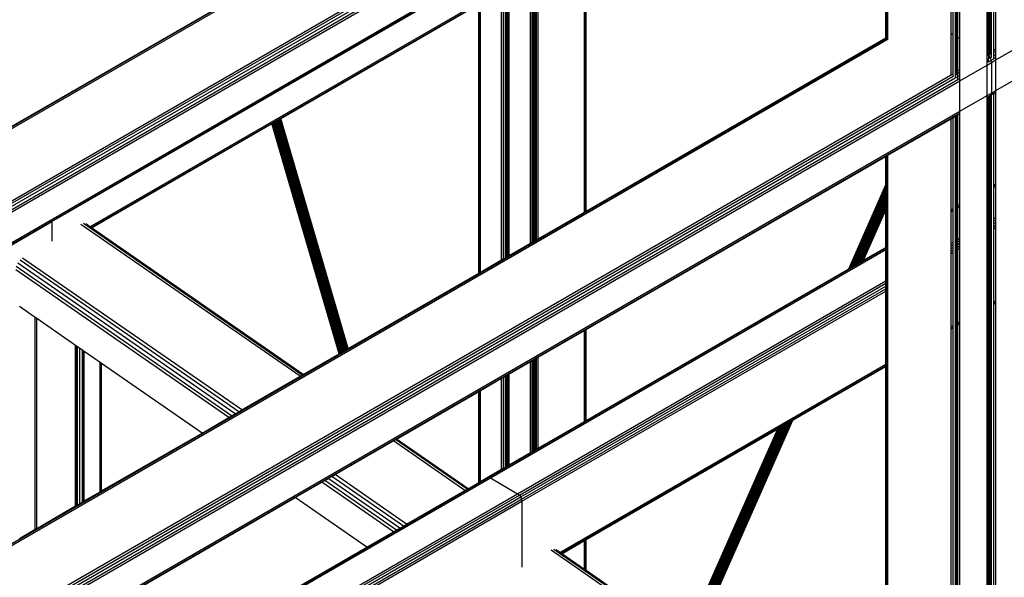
# Model space of a CAD drawing. Header units: millimetres. Extents: x 10 to 1250, y -62 to 528.
# Tile 742 of 909: x 623.533 to 624.691, y 518.783 to 519.438. Entities that reach past the tile are written whole.
import ezdxf

# ---------------------------------------------------------------- set-up
doc = ezdxf.new("R2010")
doc.units = ezdxf.units.MM
doc.header["$LTSCALE"] = 0.05

msp = doc.modelspace()

# ---------------------------------------------------------------- linework, layer by layer
at = {"color": 8}
for p, q in [((621.8351, 518.3376), (624.595, 519.931)), ((621.8373, 518.3368), (624.5972, 519.9302)), ((621.9108, 518.2944), (624.6706, 519.8878)), ((621.913, 518.2927), (624.6728, 519.8861)), ((621.9148, 518.2902), (624.6747, 519.8836)), ((621.9161, 518.2873), (624.6759, 519.8807)), ((621.9165, 518.2846), (624.6763, 519.878)), ((624.6712, 519.3851), (624.6712, 519.8391)), ((621.9538, 518.2702), (624.6391, 519.8206)), ((621.9553, 518.2691), (624.6367, 519.8172)), ((623.5707, 519.201), (624.5521, 519.7676)), ((623.6156, 519.195), (624.5521, 519.7357)), ((623.617, 519.194), (624.5521, 519.7339)), ((624.5521, 519.417), (624.5521, 519.6882)), ((624.5526, 519.4174), (624.5526, 519.6879)), ((624.5542, 519.4183), (624.5542, 519.687)), ((624.1975, 519.2123), (624.1975, 519.5285)), ((624.1989, 519.2131), (624.1989, 519.5293)), ((624.1994, 519.2134), (624.1994, 519.5296)), ((624.1338, 519.1756), (624.1338, 519.4918)), ((624.1359, 519.1768), (624.1359, 519.493)), ((624.1361, 519.1769), (624.1361, 519.4931)), ((624.1364, 519.177), (624.1364, 519.4933)), ((624.1366, 519.1771), (624.1366, 519.4934)), ((624.1371, 519.1775), (624.1371, 519.4937)), ((624.1384, 519.1782), (624.1384, 519.4944)), ((624.1386, 519.1783), (624.1386, 519.4946)), ((624.1396, 519.1789), (624.1396, 519.4951)), ((624.1406, 519.1795), (624.1406, 519.4957)), ((624.1408, 519.1796), (624.1408, 519.4958)), ((624.1429, 519.1808), (624.1429, 519.497)), ((624.6791, 519.4028), (624.6791, 519.4877)), ((624.6815, 519.4042), (624.6815, 519.489)), ((624.1067, 519.1599), (624.1067, 519.4761)), ((624.1069, 519.16), (624.1069, 519.4762)), ((624.1071, 519.1601), (624.1071, 519.4763)), ((624.1075, 519.1604), (624.1075, 519.4766)), ((624.1089, 519.1612), (624.1089, 519.4774)), ((624.6728, 519.3991), (624.6728, 519.484)), ((624.6733, 519.3995), (624.6733, 519.4843)), ((624.6735, 519.3996), (624.6735, 519.4844)), ((624.6737, 519.3997), (624.6737, 519.4846)), ((624.6749, 519.4004), (624.6749, 519.4852)), ((624.6763, 519.4012), (624.6763, 519.4861)), ((623.4808, 519.2884), (623.7862, 519.4647)), ((624.0999, 519.156), (624.0999, 519.4722)), ((624.102, 519.1572), (624.102, 519.4734)), ((624.1044, 519.1586), (624.1044, 519.4748)), ((624.1056, 519.1593), (624.1056, 519.4755)), ((624.6391, 519.4162), (624.6391, 519.4645)), ((623.8403, 519.3223), (624.0731, 519.4567)), ((624.0731, 519.1405), (624.0731, 519.4567)), ((624.0736, 519.1408), (624.0736, 519.457)), ((624.075, 519.1416), (624.075, 519.4578)), ((624.6287, 519.4221), (624.6287, 519.4586)), ((624.6311, 519.4207), (624.6311, 519.4599)), ((624.6339, 519.4191), (624.6339, 519.4616)), ((624.6353, 519.4183), (624.6353, 519.4624)), ((624.6365, 519.463), (624.6365, 519.4176)), ((624.6367, 519.4175), (624.6367, 519.4632)), ((624.5526, 519.4174), (624.5542, 519.4183)), ((624.5542, 519.4176), (624.5542, 519.4183)), ((624.6287, 519.4221), (624.6311, 519.4207)), ((624.6287, 519.3737), (624.6287, 519.4221)), ((624.6311, 519.3751), (624.6311, 519.4207)), ((624.6339, 519.4191), (624.6353, 519.4183)), ((624.6339, 519.3767), (624.6339, 519.4191)), ((624.6353, 519.4183), (624.6365, 519.4176)), ((624.6353, 519.3775), (624.6353, 519.4183)), ((621.9559, 517.9174), (624.5542, 519.4176)), ((621.9559, 517.9154), (624.5547, 519.4159)), ((624.1994, 519.2134), (624.5521, 519.417)), ((624.5521, 519.417), (624.5526, 519.4174)), ((624.5526, 519.4168), (624.5526, 519.4174)), ((624.5542, 519.416), (624.5542, 519.4176)), ((624.6365, 519.4176), (624.6367, 519.4175)), ((624.6365, 519.4176), (624.6365, 519.3782)), ((624.6367, 519.4175), (624.6391, 519.4162)), ((624.6367, 519.3783), (624.6367, 519.4175)), ((624.6391, 519.3797), (624.6391, 519.4162)), ((624.6815, 519.3911), (624.7136, 519.4096)), ((624.6728, 519.3991), (624.6733, 519.3995)), ((624.6728, 519.3962), (624.6728, 519.3991)), ((624.6728, 519.3962), (624.6733, 519.3965)), ((624.6728, 519.3962), (624.6728, 519.3962)), ((624.6728, 519.3961), (624.6728, 519.3962)), ((624.6728, 519.3962), (624.6733, 519.3955)), ((624.6728, 519.3961), (624.6728, 519.3962)), ((624.6728, 519.3961), (624.6728, 519.3926)), ((624.6733, 519.3995), (624.6735, 519.3996)), ((624.6733, 519.3965), (624.6733, 519.3995)), ((624.6733, 519.3965), (624.6735, 519.3966)), ((624.6733, 519.3955), (624.6733, 519.3965)), ((624.6733, 519.3955), (624.6747, 519.3937)), ((624.6733, 519.3929), (624.6733, 519.3955)), ((624.6735, 519.3996), (624.6737, 519.3997)), ((624.6735, 519.3966), (624.6735, 519.3996)), ((624.6735, 519.3966), (624.6763, 519.3982)), ((624.6735, 519.3959), (624.6735, 519.3966)), ((624.6737, 519.3997), (624.6749, 519.4004)), ((624.6737, 519.399), (624.6737, 519.3997)), ((624.6747, 519.3937), (624.6763, 519.3946)), ((624.6749, 519.4004), (624.6763, 519.4012)), ((624.6749, 519.3983), (624.6749, 519.4004)), ((624.6763, 519.3982), (624.6763, 519.4012)), ((624.6763, 519.3946), (624.6763, 519.3982)), ((624.6763, 519.3942), (624.6763, 519.3946)), ((624.6791, 519.4028), (624.6815, 519.4042)), ((624.6791, 519.3998), (624.6791, 519.4028)), ((624.6791, 519.3998), (624.6815, 519.4012)), ((624.6791, 519.3962), (624.6791, 519.3998)), ((624.6791, 519.3962), (624.6815, 519.3976)), ((624.6791, 519.3927), (624.6791, 519.3962)), ((624.6815, 519.4012), (624.6815, 519.4042)), ((624.6815, 519.3976), (624.6815, 519.4012)), ((624.6815, 519.3941), (624.6815, 519.3976)), ((624.6391, 519.3666), (624.6712, 519.3851)), ((624.6712, 519.3851), (624.6763, 519.3881)), ((624.6712, 519.3492), (624.6712, 519.3851)), ((624.6728, 519.3926), (624.6733, 519.3929)), ((624.6728, 519.389), (624.6728, 519.3926)), ((624.6728, 519.389), (624.6759, 519.3908)), ((624.6728, 519.3887), (624.6728, 519.389)), ((624.6733, 519.3929), (624.6747, 519.3937)), ((624.6733, 519.3925), (624.6733, 519.3929)), ((624.6747, 519.3937), (624.6759, 519.3908)), ((624.6759, 519.3908), (624.679, 519.3926)), ((624.6759, 519.3908), (624.6763, 519.3881)), ((624.6763, 519.3881), (624.6815, 519.3911)), ((624.6763, 519.3881), (624.6763, 519.3522)), ((624.6791, 519.3927), (624.6815, 519.3941)), ((624.6791, 519.3924), (624.6791, 519.3927)), ((624.6815, 519.3911), (624.6815, 519.3941)), ((624.6815, 519.3552), (624.6815, 519.3911)), ((621.9559, 517.8306), (624.6282, 519.3734)), ((621.9559, 517.8276), (624.6311, 519.3721)), ((624.6287, 519.3737), (624.6311, 519.3751)), ((624.6287, 519.373), (624.6287, 519.3737)), ((624.6311, 519.3721), (624.6311, 519.3751)), ((624.6311, 519.3715), (624.6311, 519.3721)), ((624.6339, 519.3767), (624.6353, 519.3775)), ((624.6339, 519.3737), (624.6339, 519.3767)), ((624.6339, 519.3737), (624.6353, 519.3745)), ((624.6339, 519.3701), (624.6339, 519.3737)), ((624.6339, 519.3701), (624.6367, 519.3718)), ((624.6353, 519.3775), (624.6365, 519.3782)), ((624.6353, 519.3745), (624.6353, 519.3775)), ((624.6353, 519.3745), (624.6365, 519.3752)), ((624.6353, 519.3731), (624.6353, 519.3745)), ((624.6365, 519.3782), (624.6367, 519.3783)), ((624.6365, 519.3782), (624.6365, 519.3752)), ((624.6365, 519.3752), (624.6367, 519.3753)), ((624.6365, 519.3752), (624.6365, 519.3734)), ((624.6367, 519.3783), (624.6391, 519.3797)), ((624.6367, 519.3753), (624.6367, 519.3783)), ((624.6367, 519.3753), (624.6391, 519.3767)), ((624.6367, 519.3718), (624.6367, 519.3753)), ((624.6367, 519.3718), (624.6391, 519.3731)), ((624.6367, 519.3682), (624.6367, 519.3718)), ((624.6391, 519.3767), (624.6391, 519.3797)), ((624.6391, 519.3731), (624.6391, 519.3767)), ((624.6391, 519.3696), (624.6391, 519.3731)), ((624.6815, 519.3552), (624.7136, 519.3737)), ((621.9538, 517.8162), (624.6391, 519.3666)), ((621.9553, 517.8201), (624.6367, 519.3682)), ((621.9559, 517.824), (624.6336, 519.37)), ((624.6339, 519.3697), (624.6339, 519.3701)), ((624.6367, 519.3682), (624.6391, 519.3696)), ((624.6367, 519.3679), (624.6367, 519.3682)), ((624.6391, 519.3666), (624.6391, 519.3696)), ((624.6391, 519.3307), (624.6391, 519.3666)), ((624.6391, 519.3307), (624.6712, 519.3492)), ((624.6712, 519.3492), (624.6763, 519.3522)), ((624.6712, 518.409), (624.6712, 519.3492)), ((624.6728, 519.3481), (624.6759, 519.35)), ((624.6728, 519.3481), (624.6728, 519.3483)), ((624.6737, 519.348), (624.6747, 519.3485)), ((624.6759, 519.35), (624.6747, 519.3485)), ((624.6747, 519.3485), (624.6749, 519.3487)), ((624.6749, 519.3487), (624.6763, 519.3495)), ((624.6749, 519.2417), (624.6749, 519.3487)), ((624.6763, 519.3522), (624.6759, 519.35)), ((624.6759, 519.35), (624.679, 519.3518)), ((624.6763, 519.3522), (624.6815, 519.3552)), ((624.6763, 519.3495), (624.6763, 519.3496)), ((624.6763, 519.2425), (624.6763, 519.3495)), ((624.6791, 519.3518), (624.6815, 519.3532)), ((624.6791, 519.3511), (624.6815, 519.3525)), ((624.6791, 519.3518), (624.6791, 519.352)), ((624.6791, 519.3511), (624.6791, 519.3518)), ((624.6791, 519.2441), (624.6791, 519.3511)), ((624.6815, 519.3532), (624.6815, 519.3552)), ((624.6815, 519.3525), (624.6815, 519.3532)), ((624.6815, 519.2455), (624.6815, 519.3525)), ((624.6728, 519.3474), (624.6728, 519.3481)), ((624.6728, 519.3474), (624.6733, 519.3477)), ((624.6728, 519.2404), (624.6728, 519.3474)), ((624.6733, 519.3477), (624.6735, 519.3479)), ((624.6733, 519.3477), (624.6733, 519.3478)), ((624.6733, 519.2407), (624.6733, 519.3477)), ((624.6735, 519.3479), (624.6737, 519.348)), ((624.6735, 519.2409), (624.6735, 519.3479)), ((624.6737, 519.241), (624.6737, 519.348)), ((621.9538, 517.7803), (624.6391, 519.3307)), ((621.9553, 517.7792), (624.6367, 519.3273)), ((624.6339, 519.325), (624.6353, 519.3258)), ((624.6353, 519.3258), (624.6365, 519.3265)), ((624.6353, 519.2188), (624.6353, 519.3258)), ((624.6365, 519.3265), (624.6367, 519.3266)), ((624.6365, 519.2195), (624.6365, 519.3265)), ((624.6367, 519.3273), (624.6391, 519.3287)), ((624.6367, 519.3266), (624.6391, 519.328)), ((624.6367, 519.3273), (624.6367, 519.3275)), ((624.6367, 519.3266), (624.6367, 519.3273)), ((624.6367, 519.2196), (624.6367, 519.3266)), ((624.6391, 519.3287), (624.6391, 519.3307)), ((624.6391, 519.328), (624.6391, 519.3287)), ((624.6391, 519.221), (624.6391, 519.328)), ((623.6175, 519.1937), (623.8296, 519.3162)), ((623.9089, 519.0457), (623.8296, 519.3162)), ((623.8296, 519.3162), (623.8297, 519.3162)), ((623.8297, 519.3162), (623.8299, 519.3163)), ((623.9089, 519.0457), (623.8297, 519.3162)), ((623.8299, 519.3163), (623.8301, 519.3164)), ((623.9091, 519.0458), (623.8299, 519.3163)), ((623.8301, 519.3164), (623.8304, 519.3166)), ((623.9093, 519.0459), (623.8301, 519.3164)), ((623.8304, 519.3166), (623.8308, 519.3168)), ((623.9096, 519.0461), (623.8304, 519.3166)), ((623.8308, 519.3168), (623.8312, 519.3171)), ((623.8308, 519.3168), (623.91, 519.0463)), ((623.8312, 519.3171), (623.8317, 519.3174)), ((623.9104, 519.0466), (623.8312, 519.3171)), ((623.8317, 519.3174), (623.8322, 519.3177)), ((623.9109, 519.0469), (623.8317, 519.3174)), ((623.8322, 519.3177), (623.8328, 519.318)), ((623.9115, 519.0472), (623.8322, 519.3177)), ((623.8328, 519.318), (623.8335, 519.3184)), ((623.912, 519.0475), (623.8328, 519.318)), ((623.8335, 519.3184), (623.8341, 519.3188)), ((623.9127, 519.0479), (623.8335, 519.3184)), ((623.8341, 519.3188), (623.8348, 519.3192)), ((623.9133, 519.0483), (623.8341, 519.3188)), ((623.8348, 519.3192), (623.8355, 519.3195)), ((623.914, 519.0486), (623.8348, 519.3192)), ((623.8355, 519.3195), (623.8361, 519.3199)), ((623.9147, 519.049), (623.8355, 519.3195)), ((623.8361, 519.3199), (623.8368, 519.3203)), ((623.9153, 519.0494), (623.8361, 519.3199)), ((623.8368, 519.3203), (623.8374, 519.3207)), ((623.916, 519.0498), (623.8368, 519.3203)), ((623.8374, 519.3207), (623.838, 519.321)), ((623.9166, 519.0501), (623.8374, 519.3207)), ((623.838, 519.321), (623.8385, 519.3213)), ((623.9172, 519.0505), (623.838, 519.321)), ((623.8385, 519.3213), (623.839, 519.3216)), ((623.9177, 519.0508), (623.8385, 519.3213)), ((623.839, 519.3216), (623.8394, 519.3218)), ((623.9182, 519.0511), (623.839, 519.3216)), ((623.8394, 519.3218), (623.8397, 519.322)), ((623.9186, 519.0513), (623.8394, 519.3218)), ((623.8397, 519.322), (623.84, 519.3222)), ((623.9189, 519.0515), (623.8397, 519.322)), ((623.84, 519.3222), (623.8402, 519.3223)), ((623.9192, 519.0517), (623.84, 519.3222)), ((623.9194, 519.0518), (623.8402, 519.3223)), ((623.8402, 519.3223), (623.8403, 519.3223)), ((623.9195, 519.0518), (623.8403, 519.3223)), ((624.5542, 519.279), (624.6287, 519.322)), ((624.6287, 519.322), (624.6311, 519.3234)), ((624.6287, 519.215), (624.6287, 519.322)), ((624.6311, 519.3234), (624.6336, 519.3248)), ((624.6311, 519.2164), (624.6311, 519.3234)), ((624.6339, 519.325), (624.6339, 519.3251)), ((624.6339, 519.218), (624.6339, 519.325)), ((624.5526, 519.2781), (624.5542, 519.279)), ((624.5542, 519.2492), (624.5542, 519.279)), ((624.1994, 519.0741), (624.5521, 519.2777)), ((624.5521, 519.2777), (624.5526, 519.2781)), ((624.5521, 519.2443), (624.5521, 519.2777)), ((624.5526, 519.2456), (624.5526, 519.2781)), ((624.5083, 519.1455), (624.5521, 519.2443)), ((624.5084, 519.1455), (624.5521, 519.2441)), ((624.5521, 519.2443), (624.5526, 519.2456)), ((624.5521, 519.2441), (624.5526, 519.2454)), ((624.5521, 519.2436), (624.5526, 519.2449)), ((624.5521, 519.2441), (624.5521, 519.2443)), ((624.5521, 519.243), (624.5526, 519.2442)), ((624.5521, 519.2436), (624.5521, 519.2441)), ((624.5526, 519.2456), (624.5542, 519.2492)), ((624.5526, 519.2454), (624.5542, 519.2489)), ((624.5526, 519.2449), (624.5542, 519.2485)), ((624.5526, 519.2442), (624.5542, 519.2478)), ((624.5526, 519.2433), (624.5542, 519.2469)), ((624.5526, 519.2422), (624.5542, 519.2458)), ((624.5526, 519.2454), (624.5526, 519.2456)), ((624.5526, 519.2449), (624.5526, 519.2454)), ((624.5526, 519.2442), (624.5526, 519.2449)), ((624.5526, 519.2409), (624.5542, 519.2445)), ((624.5526, 519.2433), (624.5526, 519.2442)), ((624.5542, 519.2489), (624.5542, 519.2492)), ((624.5542, 519.2485), (624.5542, 519.2489)), ((624.5542, 519.2478), (624.5542, 519.2485)), ((624.5542, 519.2469), (624.5542, 519.2478)), ((624.5542, 519.2458), (624.5542, 519.2469)), ((624.5542, 519.2445), (624.5542, 519.2458)), ((624.5542, 519.2431), (624.5542, 519.2445)), ((624.6791, 519.2441), (624.6815, 519.2455)), ((624.6791, 519.2435), (624.6815, 519.2448)), ((624.6791, 519.2435), (624.6791, 519.2441)), ((624.6815, 519.2448), (624.6815, 519.2455)), ((624.6815, 519.243), (624.6815, 519.2448)), ((624.5087, 519.1457), (624.5521, 519.2436)), ((624.5091, 519.1459), (624.5521, 519.243)), ((624.5096, 519.1463), (624.5521, 519.2421)), ((624.5103, 519.1466), (624.5521, 519.241)), ((624.5111, 519.1471), (624.5521, 519.2397)), ((624.5119, 519.1476), (624.5521, 519.2383)), ((624.5128, 519.1481), (624.5521, 519.2367)), ((624.5138, 519.1487), (624.5521, 519.235)), ((624.5149, 519.1493), (624.5521, 519.2332)), ((624.5521, 519.243), (624.5521, 519.2436)), ((624.5521, 519.2421), (624.5526, 519.2433)), ((624.5521, 519.2421), (624.5521, 519.243)), ((624.5521, 519.241), (624.5526, 519.2422)), ((624.5521, 519.241), (624.5521, 519.2421)), ((624.5521, 519.2397), (624.5521, 519.241)), ((624.5521, 519.2397), (624.5526, 519.2409)), ((624.5521, 519.2383), (624.5521, 519.2397)), ((624.5521, 519.2383), (624.5526, 519.2395)), ((624.5521, 519.2367), (624.5521, 519.2383)), ((624.5521, 519.2367), (624.5526, 519.2379)), ((624.5521, 519.235), (624.5521, 519.2367)), ((624.5521, 519.235), (624.5526, 519.2362)), ((624.5521, 519.2332), (624.5521, 519.235)), ((624.5521, 519.2332), (624.5526, 519.2345)), ((624.5521, 519.2314), (624.5521, 519.2332)), ((624.5521, 519.2314), (624.5526, 519.2326)), ((624.5526, 519.2422), (624.5526, 519.2433)), ((624.5526, 519.2395), (624.5542, 519.2431)), ((624.5526, 519.2409), (624.5526, 519.2422)), ((624.5526, 519.2379), (624.5542, 519.2415)), ((624.5526, 519.2395), (624.5526, 519.2409)), ((624.5526, 519.2362), (624.5542, 519.2398)), ((624.5526, 519.2379), (624.5526, 519.2395)), ((624.5526, 519.2345), (624.5542, 519.2381)), ((624.5526, 519.2362), (624.5526, 519.2379)), ((624.5526, 519.2326), (624.5542, 519.2362)), ((624.5526, 519.2345), (624.5526, 519.2362)), ((624.5526, 519.2326), (624.5526, 519.2345)), ((624.5526, 519.2308), (624.5542, 519.2344)), ((624.5526, 519.2308), (624.5526, 519.2326)), ((624.5526, 519.2289), (624.5542, 519.2325)), ((624.5542, 519.2415), (624.5542, 519.2431)), ((624.5542, 519.2398), (624.5542, 519.2415)), ((624.5542, 519.2381), (624.5542, 519.2398)), ((624.5542, 519.2362), (624.5542, 519.2381)), ((624.5542, 519.2344), (624.5542, 519.2362)), ((624.5542, 519.2325), (624.5542, 519.2344)), ((624.5542, 519.2307), (624.5542, 519.2325)), ((624.6728, 519.2404), (624.6733, 519.2407)), ((624.6728, 519.2398), (624.6728, 519.2404)), ((624.6728, 519.2398), (624.6733, 519.2401)), ((624.6728, 519.238), (624.6728, 519.2398)), ((624.6728, 519.238), (624.6733, 519.2383)), ((624.6728, 519.2009), (624.6728, 519.238)), ((624.6733, 519.2407), (624.6735, 519.2409)), ((624.6733, 519.2401), (624.6733, 519.2407)), ((624.6733, 519.2401), (624.6735, 519.2402)), ((624.6733, 519.2383), (624.6733, 519.2401)), ((624.6733, 519.2383), (624.6735, 519.2384)), ((624.6733, 519.2012), (624.6733, 519.2383)), ((624.6735, 519.2409), (624.6737, 519.241)), ((624.6735, 519.2402), (624.6735, 519.2409)), ((624.6735, 519.2402), (624.6737, 519.2404)), ((624.6735, 519.2384), (624.6735, 519.2402)), ((624.6735, 519.2384), (624.6737, 519.2385)), ((624.6735, 519.2013), (624.6735, 519.2384)), ((624.6737, 519.241), (624.6749, 519.2417)), ((624.6737, 519.2404), (624.6749, 519.241)), ((624.6737, 519.2404), (624.6737, 519.241)), ((624.6737, 519.2385), (624.6737, 519.2404)), ((624.6737, 519.2385), (624.6749, 519.2392)), ((624.6737, 519.2015), (624.6737, 519.2385)), ((624.6749, 519.2417), (624.6763, 519.2425)), ((624.6749, 519.241), (624.6763, 519.2418)), ((624.6749, 519.241), (624.6749, 519.2417)), ((624.6749, 519.2392), (624.6749, 519.241)), ((624.6749, 519.2392), (624.6763, 519.24)), ((624.6749, 519.2021), (624.6749, 519.2392)), ((624.6763, 519.2418), (624.6763, 519.2425)), ((624.6763, 519.24), (624.6763, 519.2418)), ((624.6763, 519.2029), (624.6763, 519.24)), ((624.6791, 519.2416), (624.6791, 519.2435)), ((624.6791, 519.2416), (624.6815, 519.243)), ((624.6791, 519.2046), (624.6791, 519.2416)), ((624.6815, 519.2059), (624.6815, 519.243)), ((624.516, 519.1499), (624.5521, 519.2314)), ((624.5171, 519.1506), (624.5521, 519.2295)), ((624.5182, 519.1512), (624.5521, 519.2277)), ((624.5193, 519.1518), (624.5521, 519.2259)), ((624.5203, 519.1524), (624.5521, 519.2241)), ((624.5213, 519.153), (624.5521, 519.2224)), ((624.5223, 519.1535), (624.5521, 519.2208)), ((624.5521, 519.2295), (624.5521, 519.2314)), ((624.5521, 519.2295), (624.5526, 519.2308)), ((624.5521, 519.2277), (624.5521, 519.2295)), ((624.5521, 519.2277), (624.5526, 519.2289)), ((624.5521, 519.2259), (624.5521, 519.2277)), ((624.5521, 519.2259), (624.5526, 519.2271)), ((624.5521, 519.2241), (624.5521, 519.2259)), ((624.5521, 519.2241), (624.5526, 519.2253)), ((624.5521, 519.2224), (624.5521, 519.2241)), ((624.5521, 519.2224), (624.5526, 519.2237)), ((624.5521, 519.2208), (624.5521, 519.2224)), ((624.5521, 519.2208), (624.5526, 519.2221)), ((624.5521, 519.2194), (624.5521, 519.2208)), ((624.5526, 519.2289), (624.5526, 519.2308)), ((624.5526, 519.2271), (624.5542, 519.2307)), ((624.5526, 519.2253), (624.5542, 519.2289)), ((624.5526, 519.2271), (624.5526, 519.2289)), ((624.5526, 519.2237), (624.5542, 519.2272)), ((624.5526, 519.2253), (624.5526, 519.2271)), ((624.5526, 519.2221), (624.5542, 519.2257)), ((624.5526, 519.2237), (624.5526, 519.2253)), ((624.5526, 519.2206), (624.5542, 519.2242)), ((624.5526, 519.2221), (624.5526, 519.2237)), ((624.5526, 519.2194), (624.5542, 519.223)), ((624.5526, 519.2206), (624.5526, 519.2221)), ((624.5526, 519.2183), (624.5542, 519.2219)), ((624.5526, 519.2174), (624.5542, 519.221)), ((624.5542, 519.2289), (624.5542, 519.2307)), ((624.5542, 519.2272), (624.5542, 519.2289)), ((624.5542, 519.2257), (624.5542, 519.2272)), ((624.5542, 519.2242), (624.5542, 519.2257)), ((624.5542, 519.223), (624.5542, 519.2242)), ((624.5542, 519.2219), (624.5542, 519.223)), ((624.5542, 519.221), (624.5542, 519.2219)), ((624.5542, 519.2203), (624.5542, 519.221)), ((624.6367, 519.2196), (624.6391, 519.221)), ((624.6391, 519.2203), (624.6391, 519.221)), ((624.1429, 519.1808), (624.1975, 519.2123)), ((624.1975, 519.2123), (624.1989, 519.2131)), ((624.1989, 519.2131), (624.1994, 519.2134)), ((624.5231, 519.154), (624.5521, 519.2194)), ((624.5239, 519.1545), (624.5521, 519.2181)), ((624.5245, 519.1548), (624.5521, 519.217)), ((624.5251, 519.1552), (624.5521, 519.2161)), ((624.5255, 519.1554), (624.5521, 519.2155)), ((624.5257, 519.1555), (624.5521, 519.215)), ((624.5259, 519.1556), (624.5521, 519.2148)), ((624.5521, 519.2194), (624.5526, 519.2206)), ((624.5521, 519.2181), (624.5526, 519.2194)), ((624.5521, 519.2181), (624.5521, 519.2194)), ((624.5521, 519.217), (624.5526, 519.2183)), ((624.5521, 519.217), (624.5521, 519.2181)), ((624.5521, 519.2161), (624.5526, 519.2174)), ((624.5521, 519.2161), (624.5521, 519.217)), ((624.5521, 519.2155), (624.5526, 519.2167)), ((624.5521, 519.215), (624.5526, 519.2162)), ((624.5521, 519.2155), (624.5521, 519.2161)), ((624.5521, 519.2148), (624.5526, 519.216)), ((624.5521, 519.215), (624.5521, 519.2155)), ((624.5521, 519.2148), (624.5521, 519.215)), ((624.5521, 519.1707), (624.5521, 519.2148)), ((624.5526, 519.2194), (624.5526, 519.2206)), ((624.5526, 519.2167), (624.5542, 519.2203)), ((624.5526, 519.2162), (624.5542, 519.2198)), ((624.5526, 519.216), (624.5542, 519.2196)), ((624.5526, 519.2183), (624.5526, 519.2194)), ((624.5526, 519.2174), (624.5526, 519.2183)), ((624.5526, 519.2167), (624.5526, 519.2174)), ((624.5526, 519.2162), (624.5526, 519.2167)), ((624.5526, 519.216), (624.5526, 519.2162)), ((624.5526, 519.1711), (624.5526, 519.216)), ((624.5542, 519.2198), (624.5542, 519.2203)), ((624.5542, 519.2196), (624.5542, 519.2198)), ((624.5542, 519.172), (624.5542, 519.2196)), ((624.6287, 519.215), (624.6311, 519.2164)), ((624.6287, 519.2144), (624.6311, 519.2157)), ((624.6287, 519.2144), (624.6287, 519.215)), ((624.6287, 519.2125), (624.6287, 519.2144)), ((624.6287, 519.2125), (624.6311, 519.2139)), ((624.6287, 519.1755), (624.6287, 519.2125)), ((624.6311, 519.2157), (624.6311, 519.2164)), ((624.6311, 519.2139), (624.6311, 519.2157)), ((624.6311, 519.1768), (624.6311, 519.2139)), ((624.6339, 519.218), (624.6353, 519.2188)), ((624.6339, 519.2174), (624.6353, 519.2182)), ((624.6339, 519.2174), (624.6339, 519.218)), ((624.6339, 519.2155), (624.6339, 519.2174)), ((624.6339, 519.2155), (624.6353, 519.2163)), ((624.6339, 519.1784), (624.6339, 519.2155)), ((624.6353, 519.2188), (624.6365, 519.2195)), ((624.6353, 519.2182), (624.6365, 519.2188)), ((624.6353, 519.2182), (624.6353, 519.2188)), ((624.6353, 519.2163), (624.6353, 519.2182)), ((624.6353, 519.2163), (624.6365, 519.217)), ((624.6353, 519.1793), (624.6353, 519.2163)), ((624.6365, 519.2195), (624.6367, 519.2196)), ((624.6365, 519.2188), (624.6365, 519.2195)), ((624.6365, 519.2188), (624.6367, 519.219)), ((624.6365, 519.217), (624.6365, 519.2188)), ((624.6365, 519.217), (624.6367, 519.2171)), ((624.6365, 519.1799), (624.6365, 519.217)), ((624.6367, 519.219), (624.6391, 519.2203)), ((624.6367, 519.219), (624.6367, 519.2196)), ((624.6367, 519.2171), (624.6367, 519.219)), ((624.6367, 519.2171), (624.6391, 519.2185)), ((624.6367, 519.1801), (624.6367, 519.2171)), ((624.6391, 519.2185), (624.6391, 519.2203)), ((624.6391, 519.1814), (624.6391, 519.2185)), ((621.9559, 518.2687), (623.5707, 519.201)), ((623.5707, 519.201), (623.5707, 519.178)), ((623.8629, 519.0192), (623.605, 519.1978)), ((623.8654, 519.0206), (623.6081, 519.1989)), ((623.6156, 519.195), (623.6108, 519.1984)), ((624.6728, 519.2009), (624.6733, 519.2012)), ((624.6728, 519.1981), (624.6728, 519.2009)), ((624.6728, 519.1981), (624.6733, 519.1985)), ((624.6728, 519.1949), (624.6728, 519.1981)), ((624.6733, 519.2012), (624.6735, 519.2013)), ((624.6733, 519.1985), (624.6733, 519.2012)), ((624.6733, 519.1985), (624.6735, 519.1986)), ((624.6733, 519.1952), (624.6733, 519.1985)), ((624.6735, 519.2013), (624.6737, 519.2015)), ((624.6735, 519.1986), (624.6735, 519.2013)), ((624.6735, 519.1986), (624.6737, 519.1987)), ((624.6735, 519.1954), (624.6735, 519.1986)), ((624.6737, 519.2015), (624.6749, 519.2021)), ((624.6737, 519.1987), (624.6737, 519.2015)), ((624.6737, 519.1987), (624.6749, 519.1994)), ((624.6737, 519.1955), (624.6737, 519.1987)), ((624.6749, 519.2021), (624.6763, 519.2029)), ((624.6749, 519.1994), (624.6749, 519.2021)), ((624.6749, 519.1994), (624.6763, 519.2002)), ((624.6749, 519.1962), (624.6749, 519.1994)), ((624.6763, 519.2002), (624.6763, 519.2029)), ((624.6763, 519.197), (624.6763, 519.2002)), ((624.6791, 519.2046), (624.6815, 519.2059)), ((624.6791, 519.2018), (624.6791, 519.2046)), ((624.6791, 519.2018), (624.6815, 519.2032)), ((624.6791, 519.1986), (624.6791, 519.2018)), ((624.6791, 519.1986), (624.6815, 519.2)), ((624.6791, 519.1954), (624.6791, 519.1986)), ((624.6815, 519.2032), (624.6815, 519.2059)), ((624.6815, 519.2), (624.6815, 519.2032)), ((624.6815, 519.1967), (624.6815, 519.2)), ((623.617, 519.194), (623.6156, 519.195)), ((623.6175, 519.1937), (623.617, 519.194)), ((623.8665, 519.0212), (623.6175, 519.1937)), ((624.6728, 519.1949), (624.6733, 519.1952)), ((624.6728, 519.1917), (624.6728, 519.1949)), ((624.6728, 519.1917), (624.6733, 519.192)), ((624.6728, 519.189), (624.6728, 519.1917)), ((624.6728, 519.189), (624.6733, 519.1893)), ((624.6728, 519.1029), (624.6728, 519.189)), ((624.6733, 519.1952), (624.6735, 519.1954)), ((624.6733, 519.192), (624.6733, 519.1952)), ((624.6733, 519.192), (624.6735, 519.1921)), ((624.6733, 519.1893), (624.6733, 519.192)), ((624.6733, 519.1893), (624.6735, 519.1894)), ((624.6733, 519.1032), (624.6733, 519.1893)), ((624.6735, 519.1954), (624.6737, 519.1955)), ((624.6735, 519.1921), (624.6735, 519.1954)), ((624.6735, 519.1921), (624.6737, 519.1923)), ((624.6735, 519.1894), (624.6735, 519.1921)), ((624.6735, 519.1894), (624.6737, 519.1895)), ((624.6735, 519.1033), (624.6735, 519.1894)), ((624.6737, 519.1955), (624.6749, 519.1962)), ((624.6737, 519.1923), (624.6737, 519.1955)), ((624.6737, 519.1923), (624.6749, 519.193)), ((624.6737, 519.1895), (624.6737, 519.1923)), ((624.6737, 519.1895), (624.6749, 519.1902)), ((624.6737, 519.1035), (624.6737, 519.1895)), ((624.6749, 519.1962), (624.6763, 519.197)), ((624.6749, 519.193), (624.6749, 519.1962)), ((624.6749, 519.193), (624.6763, 519.1938)), ((624.6749, 519.1902), (624.6749, 519.193)), ((624.6749, 519.1902), (624.6763, 519.191)), ((624.6749, 519.1042), (624.6749, 519.1902)), ((624.6763, 519.1938), (624.6763, 519.197)), ((624.6763, 519.191), (624.6763, 519.1938)), ((624.6763, 519.105), (624.6763, 519.191)), ((624.6791, 519.1954), (624.6815, 519.1967)), ((624.6791, 519.1926), (624.6791, 519.1954)), ((624.6791, 519.1926), (624.6815, 519.194)), ((624.6791, 519.1066), (624.6791, 519.1926)), ((624.6815, 519.194), (624.6815, 519.1967)), ((624.6815, 519.1079), (624.6815, 519.194)), ((624.1089, 519.1612), (624.1338, 519.1756)), ((624.1338, 519.1756), (624.1359, 519.1768)), ((624.1359, 519.1768), (624.1361, 519.1769)), ((624.1361, 519.1769), (624.1364, 519.177)), ((624.1364, 519.177), (624.1366, 519.1771)), ((624.1366, 519.1771), (624.1371, 519.1775)), ((624.1371, 519.1775), (624.1384, 519.1782)), ((624.1384, 519.1782), (624.1386, 519.1783)), ((624.1386, 519.1783), (624.1396, 519.1789)), ((624.1396, 519.1789), (624.1406, 519.1795)), ((624.1406, 519.1795), (624.1408, 519.1796)), ((624.1408, 519.1796), (624.1429, 519.1808)), ((624.6287, 519.1755), (624.6311, 519.1768)), ((624.6287, 519.1727), (624.6287, 519.1755)), ((624.6311, 519.1741), (624.6311, 519.1768)), ((624.6339, 519.1784), (624.6353, 519.1793)), ((624.6339, 519.1757), (624.6339, 519.1784)), ((624.6339, 519.1757), (624.6353, 519.1765)), ((624.6339, 519.1725), (624.6339, 519.1757)), ((624.6353, 519.1793), (624.6365, 519.1799)), ((624.6353, 519.1765), (624.6353, 519.1793)), ((624.6353, 519.1765), (624.6365, 519.1772)), ((624.6353, 519.1733), (624.6353, 519.1765)), ((624.6365, 519.1799), (624.6367, 519.1801)), ((624.6365, 519.1772), (624.6365, 519.1799)), ((624.6365, 519.1772), (624.6367, 519.1773)), ((624.6365, 519.174), (624.6365, 519.1772)), ((624.6367, 519.1801), (624.6391, 519.1814)), ((624.6367, 519.1773), (624.6367, 519.1801)), ((624.6367, 519.1773), (624.6391, 519.1787)), ((624.6367, 519.1741), (624.6367, 519.1773)), ((624.6367, 519.1741), (624.6391, 519.1755)), ((624.6391, 519.1787), (624.6391, 519.1814)), ((624.6391, 519.1755), (624.6391, 519.1787)), ((624.6391, 519.1722), (624.6391, 519.1755)), ((624.0847, 518.9003), (624.5521, 519.1701)), ((624.0867, 518.8996), (624.5521, 519.1683)), ((624.5259, 519.1556), (624.5521, 519.1707)), ((624.5521, 519.1707), (624.5526, 519.1711)), ((624.5521, 519.1701), (624.5521, 519.1707)), ((624.5521, 519.1701), (624.5526, 519.1704)), ((624.5521, 519.1683), (624.5521, 519.1701)), ((624.5521, 519.1683), (624.5526, 519.1686)), ((624.5521, 519.1312), (624.5521, 519.1683)), ((624.5526, 519.1711), (624.5542, 519.172)), ((624.5526, 519.1704), (624.5542, 519.1713)), ((624.5526, 519.1704), (624.5526, 519.1711)), ((624.5526, 519.1686), (624.5526, 519.1704)), ((624.5526, 519.1686), (624.5542, 519.1695)), ((624.5526, 519.1315), (624.5526, 519.1686)), ((624.5542, 519.1713), (624.5542, 519.172)), ((624.5542, 519.1695), (624.5542, 519.1713)), ((624.5542, 519.1324), (624.5542, 519.1695)), ((624.6287, 519.1727), (624.6311, 519.1741)), ((624.6287, 519.1695), (624.6287, 519.1727)), ((624.6287, 519.1695), (624.6311, 519.1709)), ((624.6287, 519.1663), (624.6287, 519.1695)), ((624.6287, 519.1663), (624.6311, 519.1677)), ((624.6287, 519.1636), (624.6287, 519.1663)), ((624.6287, 519.1636), (624.6311, 519.1649)), ((624.6287, 519.0775), (624.6287, 519.1636)), ((624.6311, 519.1709), (624.6311, 519.1741)), ((624.6311, 519.1677), (624.6311, 519.1709)), ((624.6311, 519.1649), (624.6311, 519.1677)), ((624.6311, 519.0789), (624.6311, 519.1649)), ((624.6339, 519.1725), (624.6353, 519.1733)), ((624.6339, 519.1693), (624.6339, 519.1725)), ((624.6339, 519.1693), (624.6353, 519.1701)), ((624.6339, 519.1665), (624.6339, 519.1693)), ((624.6339, 519.1665), (624.6353, 519.1673)), ((624.6339, 519.0805), (624.6339, 519.1665)), ((624.6353, 519.1733), (624.6365, 519.174)), ((624.6353, 519.1701), (624.6353, 519.1733)), ((624.6353, 519.1701), (624.6365, 519.1708)), ((624.6353, 519.1673), (624.6353, 519.1701)), ((624.6353, 519.1673), (624.6365, 519.168)), ((624.6353, 519.0813), (624.6353, 519.1673)), ((624.6365, 519.174), (624.6367, 519.1741)), ((624.6365, 519.1708), (624.6365, 519.174)), ((624.6365, 519.1708), (624.6367, 519.1709)), ((624.6365, 519.168), (624.6365, 519.1708)), ((624.6365, 519.168), (624.6367, 519.1681)), ((624.6365, 519.082), (624.6365, 519.168)), ((624.6367, 519.1709), (624.6367, 519.1741)), ((624.6367, 519.1709), (624.6391, 519.1722)), ((624.6367, 519.1681), (624.6367, 519.1709)), ((624.6367, 519.1681), (624.6391, 519.1695)), ((624.6367, 519.0821), (624.6367, 519.1681)), ((624.6391, 519.1695), (624.6391, 519.1722)), ((624.6391, 519.0834), (624.6391, 519.1695)), ((623.7863, 518.9749), (623.5306, 519.1521)), ((623.7906, 518.9774), (623.5333, 519.1557)), ((623.7942, 518.9795), (623.5363, 519.1582)), ((624.075, 519.1416), (624.0999, 519.156)), ((624.0999, 519.156), (624.102, 519.1572)), ((624.102, 519.1572), (624.1044, 519.1586)), ((624.1044, 519.1586), (624.1056, 519.1593)), ((624.1056, 519.1593), (624.1067, 519.1599)), ((624.1067, 519.1599), (624.1069, 519.16)), ((624.1069, 519.16), (624.1071, 519.1601)), ((624.1071, 519.1601), (624.1075, 519.1604)), ((624.1075, 519.1604), (624.1089, 519.1612)), ((624.5182, 519.1512), (624.5193, 519.1518)), ((624.5193, 519.1518), (624.5203, 519.1524)), ((624.5203, 519.1524), (624.5213, 519.153)), ((624.5213, 519.153), (624.5223, 519.1535)), ((624.5223, 519.1535), (624.5231, 519.154)), ((624.5231, 519.154), (624.5239, 519.1545)), ((624.5239, 519.1545), (624.5245, 519.1548)), ((624.5245, 519.1548), (624.5251, 519.1552)), ((624.5251, 519.1552), (624.5255, 519.1554)), ((624.5255, 519.1554), (624.5257, 519.1555)), ((624.5257, 519.1555), (624.5259, 519.1556)), ((623.7788, 518.9706), (623.5282, 519.1442)), ((623.7822, 518.9725), (623.5289, 519.1481)), ((623.9195, 519.0518), (624.0731, 519.1405)), ((624.0731, 519.1405), (624.0736, 519.1408)), ((624.0736, 519.1408), (624.075, 519.1416)), ((624.1994, 518.9671), (624.5083, 519.1455)), ((624.5083, 519.1455), (624.5084, 519.1455)), ((624.5084, 519.1455), (624.5087, 519.1457)), ((624.5087, 519.1457), (624.5091, 519.1459)), ((624.5091, 519.1459), (624.5096, 519.1463)), ((624.5096, 519.1463), (624.5103, 519.1466)), ((624.5103, 519.1466), (624.5111, 519.1471)), ((624.5111, 519.1471), (624.5119, 519.1476)), ((624.5119, 519.1476), (624.5128, 519.1481)), ((624.5128, 519.1481), (624.5138, 519.1487)), ((624.5138, 519.1487), (624.5149, 519.1493)), ((624.5149, 519.1493), (624.516, 519.1499)), ((624.516, 519.1499), (624.5171, 519.1506)), ((624.5171, 519.1506), (624.5182, 519.1512)), ((624.1188, 518.881), (624.5521, 519.1312)), ((624.1208, 518.8794), (624.5521, 519.1285)), ((624.5521, 519.1312), (624.5526, 519.1315)), ((624.5521, 519.1285), (624.5521, 519.1312)), ((624.5521, 519.1285), (624.5526, 519.1288)), ((624.5521, 519.1252), (624.5521, 519.1285)), ((624.5526, 519.1315), (624.5542, 519.1324)), ((624.5526, 519.1288), (624.5526, 519.1315)), ((624.5526, 519.1288), (624.5542, 519.1297)), ((624.5526, 519.1256), (624.5526, 519.1288)), ((624.5542, 519.1297), (624.5542, 519.1324)), ((624.5542, 519.1265), (624.5542, 519.1297)), ((624.1224, 518.8772), (624.5521, 519.1252)), ((624.1235, 518.8746), (624.5521, 519.122)), ((624.1239, 518.8721), (624.5521, 519.1193)), ((624.5521, 519.1252), (624.5526, 519.1256)), ((624.5521, 519.122), (624.5521, 519.1252)), ((624.5521, 519.122), (624.5526, 519.1223)), ((624.5521, 519.1193), (624.5521, 519.122)), ((624.5521, 519.1193), (624.5526, 519.1196)), ((624.5521, 519.0332), (624.5521, 519.1193)), ((624.5526, 519.1256), (624.5542, 519.1265)), ((624.5526, 519.1223), (624.5526, 519.1256)), ((624.5526, 519.1223), (624.5542, 519.1233)), ((624.5526, 519.1196), (624.5526, 519.1223)), ((624.5526, 519.1196), (624.5542, 519.1205)), ((624.5526, 519.0335), (624.5526, 519.1196)), ((624.5542, 519.1233), (624.5542, 519.1265)), ((624.5542, 519.1205), (624.5542, 519.1233)), ((624.5542, 519.0345), (624.5542, 519.1205)), ((624.6791, 519.1066), (624.6815, 519.1079)), ((624.6791, 519.1047), (624.6791, 519.1066)), ((624.6791, 519.1047), (624.6815, 519.1061)), ((624.6791, 519.1041), (624.6815, 519.1055)), ((624.6815, 519.1061), (624.6815, 519.1079)), ((624.6815, 519.1055), (624.6815, 519.1061)), ((624.6815, 518.4565), (624.6815, 519.1055)), ((623.5512, 519.0884), (623.5325, 519.1013)), ((624.6728, 519.1029), (624.6733, 519.1032)), ((624.6728, 519.1011), (624.6728, 519.1029)), ((624.6728, 519.1011), (624.6733, 519.1014)), ((624.6728, 519.1004), (624.6728, 519.1011)), ((624.6728, 519.1004), (624.6733, 519.1007)), ((624.6728, 518.4626), (624.6728, 519.1004)), ((624.6733, 519.1032), (624.6735, 519.1033)), ((624.6733, 519.1014), (624.6733, 519.1032)), ((624.6733, 519.1014), (624.6735, 519.1015)), ((624.6733, 519.1007), (624.6733, 519.1014)), ((624.6733, 519.1007), (624.6735, 519.1009)), ((624.6733, 518.4622), (624.6733, 519.1007)), ((624.6735, 519.1033), (624.6737, 519.1035)), ((624.6735, 519.1015), (624.6735, 519.1033)), ((624.6735, 519.1015), (624.6737, 519.1016)), ((624.6735, 519.1009), (624.6735, 519.1015)), ((624.6735, 519.1009), (624.6737, 519.101)), ((624.6735, 518.4621), (624.6735, 519.1009)), ((624.6737, 519.1035), (624.6749, 519.1042)), ((624.6737, 519.1016), (624.6737, 519.1035)), ((624.6737, 519.1016), (624.6749, 519.1023)), ((624.6737, 519.101), (624.6749, 519.1017)), ((624.6737, 519.101), (624.6737, 519.1016)), ((624.6737, 518.4619), (624.6737, 519.101)), ((624.6749, 519.1042), (624.6763, 519.105)), ((624.6749, 519.1023), (624.6749, 519.1042)), ((624.6749, 519.1023), (624.6763, 519.1031)), ((624.6749, 519.1017), (624.6763, 519.1025)), ((624.6749, 519.1017), (624.6749, 519.1023)), ((624.6749, 518.4611), (624.6749, 519.1017)), ((624.6763, 519.1031), (624.6763, 519.105)), ((624.6763, 519.1025), (624.6763, 519.1031)), ((624.6763, 518.4601), (624.6763, 519.1025)), ((624.6791, 519.1041), (624.6791, 519.1047)), ((624.6791, 518.4582), (624.6791, 519.1041)), ((623.5512, 518.8392), (623.5512, 519.0884)), ((623.5529, 519.0872), (623.5512, 519.0884)), ((623.5529, 518.8402), (623.5529, 519.0872)), ((623.5987, 519.0554), (623.5529, 519.0872)), ((624.6353, 519.0813), (624.6365, 519.082)), ((624.6365, 519.082), (624.6367, 519.0821)), ((624.6365, 519.0801), (624.6365, 519.082)), ((624.6367, 519.0821), (624.6391, 519.0834)), ((624.6367, 519.0802), (624.6367, 519.0821)), ((624.6391, 519.0816), (624.6391, 519.0834)), ((624.1429, 519.0415), (624.1975, 519.073)), ((624.1975, 519.073), (624.1989, 519.0738)), ((624.1975, 518.966), (624.1975, 519.073)), ((624.1989, 519.0738), (624.1994, 519.0741)), ((624.1989, 518.9668), (624.1989, 519.0738)), ((624.1994, 518.9671), (624.1994, 519.0741)), ((624.6287, 519.0775), (624.6311, 519.0789)), ((624.6287, 519.0757), (624.6287, 519.0775)), ((624.6287, 519.0757), (624.6311, 519.077)), ((624.6287, 519.075), (624.6311, 519.0764)), ((624.6287, 519.075), (624.6287, 519.0757)), ((624.6287, 518.4931), (624.6287, 519.075)), ((624.6311, 519.077), (624.6311, 519.0789)), ((624.6311, 519.0764), (624.6311, 519.077)), ((624.6311, 518.4914), (624.6311, 519.0764)), ((624.6339, 519.0805), (624.6353, 519.0813)), ((624.6339, 519.0786), (624.6339, 519.0805)), ((624.6339, 519.0786), (624.6353, 519.0794)), ((624.6339, 519.078), (624.6353, 519.0788)), ((624.6339, 519.078), (624.6339, 519.0786)), ((624.6339, 518.4895), (624.6339, 519.078)), ((624.6353, 519.0794), (624.6353, 519.0813)), ((624.6353, 519.0794), (624.6365, 519.0801)), ((624.6353, 519.0788), (624.6365, 519.0795)), ((624.6353, 519.0788), (624.6353, 519.0794)), ((624.6353, 518.4885), (624.6353, 519.0788)), ((624.6365, 519.0801), (624.6367, 519.0802)), ((624.6365, 519.0795), (624.6365, 519.0801)), ((624.6365, 519.0795), (624.6367, 519.0796)), ((624.6365, 518.4877), (624.6365, 519.0795)), ((624.6367, 519.0802), (624.6391, 519.0816)), ((624.6367, 519.0796), (624.6391, 519.081)), ((624.6367, 519.0796), (624.6367, 519.0802)), ((624.6367, 518.4876), (624.6367, 519.0796)), ((624.6391, 519.081), (624.6391, 519.0816)), ((624.6391, 518.4859), (624.6391, 519.081)), ((623.5987, 518.8666), (623.5987, 519.0554)), ((623.6001, 519.0545), (623.5987, 519.0554)), ((623.6001, 518.8674), (623.6001, 519.0545)), ((623.601, 519.0538), (623.6001, 519.0545)), ((623.601, 518.868), (623.601, 519.0538)), ((623.6038, 519.0519), (623.601, 519.0538)), ((623.6038, 518.8696), (623.6038, 519.0519)), ((623.6066, 519.05), (623.6038, 519.0519)), ((623.6066, 518.8711), (623.6066, 519.05)), ((623.6075, 519.0494), (623.6066, 519.05)), ((623.6075, 518.8717), (623.6075, 519.0494)), ((623.6089, 519.0484), (623.6075, 519.0494)), ((623.6089, 518.8725), (623.6089, 519.0484)), ((623.6276, 519.0355), (623.6089, 519.0484)), ((623.9109, 519.0469), (623.9115, 519.0472)), ((623.9115, 519.0472), (623.912, 519.0475)), ((623.912, 519.0475), (623.9127, 519.0479)), ((623.9127, 519.0479), (623.9133, 519.0483)), ((623.9133, 519.0483), (623.914, 519.0486)), ((623.914, 519.0486), (623.9147, 519.049)), ((623.9147, 519.049), (623.9153, 519.0494)), ((623.9153, 519.0494), (623.916, 519.0498)), ((623.916, 519.0498), (623.9166, 519.0501)), ((623.9166, 519.0501), (623.9172, 519.0505)), ((623.9172, 519.0505), (623.9177, 519.0508)), ((623.9177, 519.0508), (623.9182, 519.0511)), ((623.9182, 519.0511), (623.9186, 519.0513)), ((623.9186, 519.0513), (623.9189, 519.0515)), ((623.9189, 519.0515), (623.9192, 519.0517)), ((623.9192, 519.0517), (623.9194, 519.0518)), ((623.9194, 519.0518), (623.9195, 519.0518)), ((623.6276, 518.8833), (623.6276, 519.0355)), ((623.6293, 519.0343), (623.6276, 519.0355)), ((623.8665, 519.0212), (623.9089, 519.0457)), ((623.9089, 519.0457), (623.9091, 519.0458)), ((623.9089, 519.0457), (623.9089, 519.0457)), ((623.9091, 519.0458), (623.9093, 519.0459)), ((623.9093, 519.0459), (623.9096, 519.0461)), ((623.9096, 519.0461), (623.91, 519.0463)), ((623.91, 519.0463), (623.9104, 519.0466)), ((623.9104, 519.0466), (623.9109, 519.0469)), ((624.1089, 519.0219), (624.1338, 519.0363)), ((624.1338, 519.0363), (624.1359, 519.0375)), ((624.1338, 518.9293), (624.1338, 519.0363)), ((624.1359, 519.0375), (624.1361, 519.0376)), ((624.1359, 518.9305), (624.1359, 519.0375)), ((624.1361, 519.0376), (624.1364, 519.0377)), ((624.1361, 518.9306), (624.1361, 519.0376)), ((624.1364, 519.0377), (624.1366, 519.0379)), ((624.1364, 518.9307), (624.1364, 519.0377)), ((624.1366, 519.0379), (624.1371, 519.0382)), ((624.1366, 518.9309), (624.1366, 519.0379)), ((624.1371, 519.0382), (624.1384, 519.0389)), ((624.1371, 518.9312), (624.1371, 519.0382)), ((624.1384, 519.0389), (624.1386, 519.0391)), ((624.1384, 518.9319), (624.1384, 519.0389)), ((624.1386, 519.0391), (624.1396, 519.0396)), ((624.1386, 518.932), (624.1386, 519.0391)), ((624.1396, 519.0396), (624.1406, 519.0402)), ((624.1396, 518.9326), (624.1396, 519.0396)), ((624.1406, 519.0402), (624.1408, 519.0403)), ((624.1406, 518.9332), (624.1406, 519.0402)), ((624.1408, 519.0403), (624.1429, 519.0415)), ((624.1408, 518.9333), (624.1408, 519.0403)), ((624.1429, 518.9345), (624.1429, 519.0415)), ((623.6293, 518.8843), (623.6293, 519.0343)), ((623.7474, 518.9524), (623.6293, 519.0343)), ((624.1686, 518.8119), (624.5521, 519.0332)), ((624.1701, 518.8109), (624.5521, 519.0314)), ((624.4426, 518.9676), (624.5521, 519.0308)), ((624.5521, 519.0332), (624.5526, 519.0335)), ((624.5521, 519.0314), (624.5521, 519.0332)), ((624.5521, 519.0314), (624.5526, 519.0317)), ((624.5521, 519.0308), (624.5521, 519.0314)), ((624.5521, 519.0308), (624.5526, 519.0311)), ((624.5521, 518.5462), (624.5521, 519.0308)), ((624.5526, 519.0335), (624.5542, 519.0345)), ((624.5526, 519.0317), (624.5526, 519.0335)), ((624.5526, 519.0317), (624.5542, 519.0326)), ((624.5526, 519.0311), (624.5542, 519.032)), ((624.5526, 519.0311), (624.5526, 519.0317)), ((624.5526, 518.5458), (624.5526, 519.0311)), ((624.5542, 519.0326), (624.5542, 519.0345)), ((624.5542, 519.032), (624.5542, 519.0326)), ((624.5542, 518.5447), (624.5542, 519.032)), ((623.7942, 518.9795), (623.8629, 519.0192)), ((623.8629, 519.0192), (623.8654, 519.0206)), ((623.8654, 519.0206), (623.8665, 519.0212)), ((624.075, 519.0023), (624.0999, 519.0167)), ((624.0999, 519.0167), (624.102, 519.0179)), ((624.0999, 518.9097), (624.0999, 519.0167)), ((624.102, 519.0179), (624.1044, 519.0193)), ((624.102, 518.9109), (624.102, 519.0179)), ((624.1044, 519.0193), (624.1056, 519.02)), ((624.1044, 518.9123), (624.1044, 519.0193)), ((624.1056, 519.02), (624.1067, 519.0206)), ((624.1056, 518.913), (624.1056, 519.02)), ((624.1067, 519.0206), (624.1069, 519.0207)), ((624.1067, 518.9136), (624.1067, 519.0206)), ((624.1069, 519.0207), (624.1071, 519.0208)), ((624.1069, 518.9137), (624.1069, 519.0207)), ((624.1071, 519.0208), (624.1075, 519.0211)), ((624.1071, 518.9138), (624.1071, 519.0208)), ((624.1075, 519.0211), (624.1089, 519.0219)), ((624.1075, 518.9141), (624.1075, 519.0211)), ((624.1089, 518.9149), (624.1089, 519.0219)), ((623.9761, 518.9452), (624.0731, 519.0012)), ((624.0731, 519.0012), (624.0736, 519.0015)), ((624.0731, 518.8942), (624.0731, 519.0012)), ((624.0736, 519.0015), (624.075, 519.0023)), ((624.0736, 518.8945), (624.0736, 519.0015)), ((624.075, 518.8953), (624.075, 519.0023)), ((623.7906, 518.9774), (623.7942, 518.9795)), ((623.7474, 518.9524), (623.7788, 518.9706)), ((623.7788, 518.9706), (623.7822, 518.9725)), ((623.7822, 518.9725), (623.7863, 518.9749)), ((623.7863, 518.9749), (623.7906, 518.9774)), ((624.1429, 518.9345), (624.1975, 518.966)), ((624.1975, 518.966), (624.1989, 518.9668)), ((624.1989, 518.9668), (624.1994, 518.9671)), ((624.324, 518.7042), (624.4398, 518.966)), ((624.3244, 518.7039), (624.4406, 518.9664)), ((624.3248, 518.7037), (624.4413, 518.9668)), ((624.3251, 518.7035), (624.4418, 518.9671)), ((624.3253, 518.7033), (624.4422, 518.9673)), ((624.3255, 518.7032), (624.4426, 518.9676)), ((624.3255, 518.7032), (624.4425, 518.9675)), ((624.439, 518.9655), (624.4398, 518.966)), ((624.4398, 518.966), (624.4406, 518.9664)), ((624.4406, 518.9664), (624.4413, 518.9668)), ((624.4413, 518.9668), (624.4418, 518.9671)), ((624.4418, 518.9671), (624.4422, 518.9673)), ((624.4422, 518.9673), (624.4425, 518.9675)), ((624.4425, 518.9675), (624.4426, 518.9676)), ((624.1994, 518.8271), (624.425, 518.9574)), ((624.3155, 518.7101), (624.425, 518.9574)), ((624.3156, 518.71), (624.4252, 518.9575)), ((624.3157, 518.7099), (624.4254, 518.9576)), ((624.316, 518.7098), (624.4258, 518.9579)), ((624.3163, 518.7096), (624.4264, 518.9582)), ((624.3167, 518.7093), (624.427, 518.9586)), ((624.3171, 518.709), (624.4278, 518.959)), ((624.3176, 518.7087), (624.4286, 518.9595)), ((624.3181, 518.7083), (624.4296, 518.96)), ((624.3187, 518.7079), (624.4306, 518.9606)), ((624.3193, 518.7075), (624.4316, 518.9612)), ((624.3199, 518.7071), (624.4327, 518.9618)), ((624.3205, 518.7066), (624.4338, 518.9625)), ((624.3212, 518.7062), (624.4349, 518.9631)), ((624.3218, 518.7058), (624.436, 518.9637)), ((624.3224, 518.7053), (624.4371, 518.9644)), ((624.3229, 518.7049), (624.4381, 518.9649)), ((624.3235, 518.7046), (624.439, 518.9655)), ((624.425, 518.9574), (624.4252, 518.9575)), ((624.4252, 518.9575), (624.4254, 518.9576)), ((624.4254, 518.9576), (624.4258, 518.9579)), ((624.4258, 518.9579), (624.4264, 518.9582)), ((624.4264, 518.9582), (624.427, 518.9586)), ((624.427, 518.9586), (624.4278, 518.959)), ((624.4278, 518.959), (624.4286, 518.9595)), ((624.4286, 518.9595), (624.4296, 518.96)), ((624.4296, 518.96), (624.4306, 518.9606)), ((624.4306, 518.9606), (624.4316, 518.9612)), ((624.4316, 518.9612), (624.4327, 518.9618)), ((624.4327, 518.9618), (624.4338, 518.9625)), ((624.4338, 518.9625), (624.4349, 518.9631)), ((624.4349, 518.9631), (624.436, 518.9637)), ((624.436, 518.9637), (624.4371, 518.9644)), ((624.4371, 518.9644), (624.4381, 518.9649)), ((624.4381, 518.9649), (624.439, 518.9655)), ((623.6293, 518.8843), (623.7474, 518.9524)), ((623.9039, 518.9035), (623.9726, 518.9432)), ((623.9726, 518.9432), (623.9751, 518.9446)), ((624.0568, 518.8848), (623.9726, 518.9432)), ((623.9751, 518.9446), (623.9761, 518.9452)), ((624.0593, 518.8863), (623.9751, 518.9446)), ((624.0604, 518.8869), (623.9761, 518.9452)), ((624.1371, 518.9312), (624.1384, 518.9319)), ((624.1384, 518.9319), (624.1386, 518.932)), ((624.1386, 518.932), (624.1396, 518.9326)), ((624.1396, 518.9326), (624.1406, 518.9332)), ((624.1406, 518.9332), (624.1408, 518.9333)), ((624.1408, 518.9333), (624.1429, 518.9345)), ((624.1089, 518.9149), (624.1338, 518.9293)), ((624.1338, 518.9293), (624.1359, 518.9305)), ((624.1359, 518.9305), (624.1361, 518.9306)), ((624.1361, 518.9306), (624.1364, 518.9307)), ((624.1364, 518.9307), (624.1366, 518.9309)), ((624.1366, 518.9309), (624.1371, 518.9312)), ((624.083, 518.8999), (624.0999, 518.9097)), ((624.0999, 518.9097), (624.102, 518.9109)), ((624.102, 518.9109), (624.1044, 518.9123)), ((624.1044, 518.9123), (624.1056, 518.913)), ((624.1056, 518.913), (624.1067, 518.9136)), ((624.1067, 518.9136), (624.1069, 518.9137)), ((624.1069, 518.9137), (624.1071, 518.9138)), ((624.1071, 518.9138), (624.1075, 518.9141)), ((624.1075, 518.9141), (624.1089, 518.9149)), ((621.9559, 517.6712), (624.0847, 518.9003)), ((621.9559, 517.6694), (624.0867, 518.8996)), ((623.8884, 518.8946), (623.8919, 518.8966)), ((623.8919, 518.8966), (623.896, 518.899)), ((623.9761, 518.8382), (623.8919, 518.8966)), ((623.896, 518.899), (623.9002, 518.9014)), ((623.9803, 518.8406), (623.896, 518.899)), ((623.9002, 518.9014), (623.9039, 518.9035)), ((623.9845, 518.843), (623.9002, 518.9014)), ((623.9881, 518.8452), (623.9039, 518.9035)), ((624.075, 518.8953), (624.083, 518.8999)), ((624.083, 518.8999), (624.0847, 518.9003)), ((624.0847, 518.9003), (624.0867, 518.8996)), ((624.0867, 518.8996), (624.1188, 518.881)), ((623.857, 518.8765), (623.8884, 518.8946)), ((623.9727, 518.8362), (623.8884, 518.8946)), ((624.0568, 518.8848), (624.0593, 518.8863)), ((624.0593, 518.8863), (624.0604, 518.8869)), ((624.0604, 518.8869), (624.0731, 518.8942)), ((624.0731, 518.8942), (624.0736, 518.8945)), ((624.0736, 518.8945), (624.075, 518.8953)), ((621.9559, 517.6323), (624.1188, 518.881)), ((621.9559, 517.6296), (624.1208, 518.8794)), ((621.9559, 517.6263), (624.1224, 518.8772)), ((621.9559, 517.6231), (624.1235, 518.8746)), ((623.6089, 518.8725), (623.6276, 518.8833)), ((623.6276, 518.8833), (623.6293, 518.8843)), ((623.6293, 518.745), (623.857, 518.8765)), ((623.9413, 518.8181), (623.857, 518.8765)), ((623.9881, 518.8452), (624.0568, 518.8848)), ((624.1188, 518.881), (624.1208, 518.8794)), ((624.1208, 518.8794), (624.1224, 518.8772)), ((624.1224, 518.8772), (624.1235, 518.8746)), ((624.1235, 518.8746), (624.1239, 518.8721)), ((621.9559, 517.6204), (624.1239, 518.8721)), ((623.5529, 518.8402), (623.5987, 518.8666)), ((623.5987, 518.8666), (623.6001, 518.8674)), ((623.6001, 518.8674), (623.601, 518.868)), ((623.601, 518.868), (623.6038, 518.8696)), ((623.6038, 518.8696), (623.6066, 518.8711)), ((623.6066, 518.8711), (623.6075, 518.8717)), ((623.6075, 518.8717), (623.6089, 518.8725)), ((624.1239, 518.8721), (624.1239, 518.7947)), ((623.5325, 518.8284), (623.5512, 518.8392)), ((623.5512, 518.8392), (623.5529, 518.8402)), ((623.9761, 518.8382), (623.9803, 518.8406)), ((623.9803, 518.8406), (623.9845, 518.843)), ((623.9845, 518.843), (623.9881, 518.8452)), ((623.9413, 518.8181), (623.9727, 518.8362)), ((623.9727, 518.8362), (623.9761, 518.8382)), ((624.1989, 518.8268), (624.1994, 518.8271)), ((624.1994, 518.7906), (624.1994, 518.8271)), ((623.7057, 518.6821), (623.9413, 518.8181)), ((624.5521, 518.5449), (624.1614, 518.8156)), ((624.1706, 518.8105), (624.1975, 518.826)), ((624.1975, 518.826), (624.1989, 518.8268)), ((624.1975, 518.7919), (624.1975, 518.826)), ((624.1989, 518.7909), (624.1989, 518.8268)), ((624.5521, 518.5417), (624.1583, 518.8145)), ((624.1686, 518.8119), (624.164, 518.8151)), ((624.1701, 518.8109), (624.1686, 518.8119)), ((624.1706, 518.8105), (624.1701, 518.8109)), ((624.1975, 518.7919), (624.1706, 518.8105)), ((624.1989, 518.7909), (624.1975, 518.7919)), ((624.1994, 518.7906), (624.1989, 518.7909)), ((624.3155, 518.7101), (624.1994, 518.7906))]:
    msp.add_line(p, q, dxfattribs=at)

doc.saveas('drawing.dxf')
